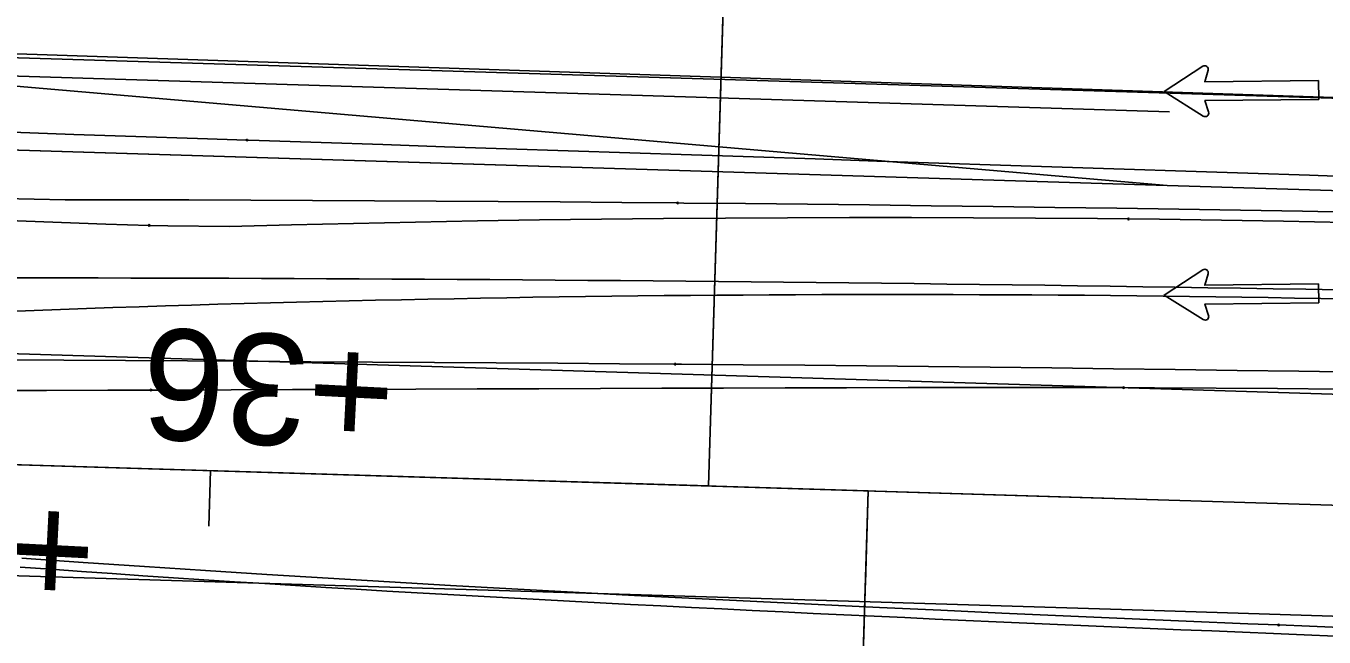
# Model space of a CAD drawing. Extents: x -70 to 701944, y -4 to 666871.
# Drawn here: x 668583 to 668653.1, y 656533.9 to 656566.9 of the extents above; entities that cross this region are included whole.
import ezdxf

# ---------------------------------------------------------------- set-up
doc = ezdxf.new("R2010")
doc.units = 0
for name, color, linetype in [('R_Detour', 7, 'Continuous'), ('R_Drive', 7, 'Continuous'), ('R_Horz Alg', 7, 'Continuous'), ('R_No Plot', 7, 'Continuous'), ('R_ROW', 7, 'Continuous'), ('R_Striping', 7, 'Continuous'), ('T_Vehicle Path Lt Major', 7, 'Continuous'), ('T_Vehicle Path Rt', 7, 'Continuous')]:
    doc.layers.add(name, color=color, linetype=linetype)

msp = doc.modelspace()

# ---------------------------------------------------------------- linework, layer by layer
at = {"layer": 'R_Detour'}
for p, q in [((668619.839, 656542.056), (668623.181, 656650.761)), ((668626.428, 656475.075), (668628.421, 656539.898))]:
    msp.add_line(p, q, dxfattribs=at)
at = {"layer": 'R_Horz Alg'}
msp.add_line((668828.385, 656535.644), (668569.127, 656543.615), dxfattribs=at)
msp.add_lwpolyline([(668628.326, 656536.793), (668628.48, 656541.79)], dxfattribs=at)
at = {"layer": 'R_No Plot'}
for p, q in [((668644.762, 656562.299), (668569.773, 656564.605)), ((668644.639, 656558.301), (668569.65, 656560.607)), ((668644.301, 656547.307), (668569.312, 656549.612)), ((668665.985, 656546.64), (668644.301, 656547.307)), ((668498.906, 656545.774), (668828.385, 656535.644)), ((668510.915, 656545.405), (668641.692, 656541.384)), ((668644.117, 656541.309), (668569.127, 656543.615)), ((668643.933, 656535.312), (668568.943, 656537.618)), ((668665.617, 656534.646), (668643.933, 656535.312))]:
    msp.add_line(p, q, dxfattribs=at)
for points in [[(668534.614, 656590.11), (668528.67, 656547.018), (668541.925, 656545.405), (668569.127, 656543.615), (668619.839, 656542.056), (668621.117, 656583.636), (668572.795, 656587.033)], [(668528.67, 656547.018), (668522.684, 656503.628), (668537.055, 656501.896), (668548.403, 656500.938), (668550.183, 656488.954), (668626.877, 656489.663), (668628.48, 656541.79), (668569.127, 656543.615), (668541.925, 656545.405)]]:
    msp.add_lwpolyline(points, close=True, dxfattribs=at)
at = {"layer": 'R_ROW'}
msp.add_line((668592.922, 656542.883), (668592.83, 656539.885), dxfattribs=at)
at = {"layer": 'R_Striping'}
for p, q in [((668572.743, 656564.514), (668644.639, 656558.301)), ((668652.826, 656562.966), (668652.815, 656563.991)), ((668572.62, 656560.516), (668644.639, 656558.301)), ((668666.323, 656557.635), (668644.639, 656558.301)), ((668652.826, 656551.959), (668652.815, 656552.983))]:
    msp.add_line(p, q, dxfattribs=at)
for points in [[(668646.558, 656564.753), (668644.468, 656563.384), (668646.588, 656562.062)], [(668652.815, 656563.991), (668646.667, 656563.921), (668646.847, 656564.539)], [(668646.873, 656562.283), (668646.678, 656562.896), (668652.826, 656562.966)], [(668646.558, 656553.746), (668644.468, 656552.376), (668646.588, 656551.054)], [(668652.815, 656552.983), (668646.667, 656552.914), (668646.847, 656553.532)], [(668646.873, 656551.275), (668646.678, 656551.889), (668652.826, 656551.959)]]:
    msp.add_lwpolyline(points, dxfattribs=at)
for centre, start, end in [((668646.663, 656564.593), 343.7089, 123.24417), ((668646.69, 656562.225), 238.05605, 17.59133), ((668646.663, 656553.586), 343.7089, 123.24417), ((668646.69, 656551.217), 238.05605, 17.59133)]:
    msp.add_arc(centre, 0.192, start, end, dxfattribs=at)
at = {"layer": 'T_Vehicle Path Lt Major'}
for points in [[(668618.172, 656557.362), (668615.162, 656557.389), (668611.818, 656557.416), (668608.474, 656557.441), (668605.13, 656557.462), (668601.786, 656557.482), (668598.441, 656557.498), (668595.097, 656557.512), (668591.753, 656557.523), (668588.409, 656557.532), (668585.064, 656557.538), (668581.721, 656557.607), (668578.379, 656557.717), (668575.038, 656557.847), (668571.697, 656557.998), (668568.358, 656558.171), (668565.019, 656558.368), (668561.683, 656558.59), (668558.348, 656558.837), (668555.016, 656559.112), (668551.686, 656559.414), (668550.023, 656559.576)], [(668655.29, 656556.854), (668651.946, 656556.913), (668648.602, 656556.97), (668645.258, 656557.024), (668641.915, 656557.075), (668638.571, 656557.124), (668635.227, 656557.17), (668631.883, 656557.213), (668628.539, 656557.253), (668625.195, 656557.291), (668621.851, 656557.327), (668618.507, 656557.359), (668618.172, 656557.362)], [(668618.044, 656548.644), (668615.04, 656548.667), (668611.703, 656548.69), (668608.365, 656548.709), (668605.028, 656548.729), (668601.69, 656548.752), (668598.353, 656548.775), (668595.015, 656548.796), (668591.678, 656548.817), (668588.34, 656548.839), (668585.003, 656548.86), (668581.665, 656548.881), (668578.328, 656548.902), (668574.99, 656548.923), (668571.653, 656548.944), (668568.315, 656548.965), (668564.978, 656548.987), (668561.641, 656549.008), (668558.303, 656549.037), (668554.966, 656549.106), (668551.629, 656549.198), (668549.96, 656549.193)], [(668655.089, 656548.207), (668651.752, 656548.258), (668648.415, 656548.306), (668645.077, 656548.352), (668641.74, 656548.396), (668638.402, 656548.438), (668635.065, 656548.477), (668631.727, 656548.515), (668628.39, 656548.55), (668625.053, 656548.583), (668621.715, 656548.613), (668618.378, 656548.641), (668618.044, 656548.644)], [(668582.734, 656538.15), (668586.044, 656537.918), (668589.353, 656537.693), (668592.663, 656537.476), (668595.973, 656537.266), (668599.283, 656537.064), (668602.594, 656536.867), (668605.904, 656536.676), (668609.215, 656536.492), (668612.526, 656536.312), (668615.837, 656536.137), (668619.148, 656535.967), (668622.459, 656535.802), (668625.77, 656535.64), (668629.082, 656535.483), (668632.395, 656535.329), (668635.708, 656535.178), (668639.021, 656535.03), (668642.334, 656534.886), (668645.665, 656534.743), (668648.996, 656534.603), (668650.662, 656534.534)], [(668582.646, 656537.666), (668584.303, 656537.546), (668585.961, 656537.428), (668587.619, 656537.312), (668589.276, 656537.199), (668590.926, 656537.088), (668592.573, 656536.98), (668594.22, 656536.874), (668595.867, 656536.77), (668597.514, 656536.668), (668599.161, 656536.567), (668600.808, 656536.469), (668602.455, 656536.372), (668604.102, 656536.276), (668605.749, 656536.183), (668607.396, 656536.09), (668609.042, 656536), (668610.689, 656535.91), (668612.335, 656535.822), (668613.982, 656535.736), (668615.628, 656535.65), (668617.275, 656535.566), (668618.921, 656535.483), (668620.567, 656535.401), (668622.213, 656535.32), (668623.861, 656535.24), (668625.509, 656535.162), (668627.157, 656535.084), (668628.806, 656535.007), (668630.454, 656534.931), (668632.103, 656534.856), (668633.752, 656534.781), (668635.401, 656534.708), (668637.05, 656534.635), (668638.716, 656534.562), (668640.382, 656534.49), (668642.048, 656534.419), (668643.714, 656534.348), (668645.38, 656534.278), (668647.047, 656534.209), (668648.713, 656534.14), (668650.379, 656534.072), (668652.046, 656534.005), (668653.712, 656533.938)], [(668650.662, 656534.534), (668652.329, 656534.465), (668653.995, 656534.397)]]:
    msp.add_lwpolyline(points, dxfattribs=at)
for centre in [(668618.172, 656557.362), (668618.172, 656557.362), (668618.044, 656548.644), (668618.044, 656548.644), (668650.662, 656534.534), (668650.662, 656534.534)]:
    msp.add_circle(centre, 0.0417, dxfattribs=at)
for centre, radius, start, end in [((668579.507, 652290.705), 4262.605, 88.928858, 90.446754), ((668745.987, 657947.511), 1424.857, 261.377254, 263.509689)]:
    msp.add_arc(centre, radius, start, end, dxfattribs=at)
at = {"layer": 'T_Vehicle Path Rt'}
for p, q in [((668666.477, 656562.632), (668565.643, 656565.988)), ((668644.793, 656563.299), (668572.774, 656565.513)), ((668666.477, 656562.632), (668644.793, 656563.299))]:
    msp.add_line(p, q, dxfattribs=at)
for points in [[(668594.893, 656560.761), (668592.222, 656560.85), (668588.883, 656560.961), (668585.544, 656561.073), (668582.205, 656561.184), (668578.867, 656561.306), (668575.529, 656561.449), (668572.191, 656561.613), (668568.855, 656561.797), (668565.519, 656561.99), (668562.18, 656562.101), (668558.831, 656562.329), (668555.482, 656562.604), (668552.133, 656562.899), (668548.787, 656563.213), (668548.118, 656563.278)], [(668655.668, 656558.747), (668652.328, 656558.856), (668648.988, 656558.966), (668645.648, 656559.076), (668642.309, 656559.186), (668638.969, 656559.297), (668635.63, 656559.407), (668632.291, 656559.518), (668628.951, 656559.629), (668625.612, 656559.74), (668622.273, 656559.85), (668618.934, 656559.961), (668615.595, 656560.072), (668612.256, 656560.183), (668608.917, 656560.295), (668605.578, 656560.406), (668602.239, 656560.517), (668598.9, 656560.628), (668595.561, 656560.739), (668594.893, 656560.761)], [(668589.608, 656556.147), (668587.265, 656556.218), (668583.918, 656556.335), (668580.571, 656556.47), (668577.226, 656556.626), (668573.881, 656556.803), (668570.537, 656557.001), (668567.195, 656557.221), (668563.901, 656557.462), (668560.621, 656557.723), (668557.343, 656558.005), (668554.069, 656558.308), (668550.798, 656558.63), (668547.53, 656558.97), (668544.264, 656559.328), (668542.633, 656559.514)], [(668642.545, 656556.498), (668640.87, 656556.515), (668637.519, 656556.543), (668634.168, 656556.562), (668630.817, 656556.572), (668627.466, 656556.573), (668624.115, 656556.565), (668620.764, 656556.547), (668617.413, 656556.521), (668614.062, 656556.485), (668610.712, 656556.441), (668607.361, 656556.387), (668604.01, 656556.325), (668600.66, 656556.253), (668597.31, 656556.173), (668593.96, 656556.083), (668590.612, 656556.12), (668589.608, 656556.147)], [(668709.886, 656554.29), (668706.356, 656554.434), (668702.825, 656554.578), (668699.295, 656554.721), (668695.764, 656554.865), (668692.234, 656555.009), (668688.704, 656555.153), (668685.173, 656555.297), (668681.643, 656555.44), (668678.112, 656555.584), (668678.112, 656555.584), (668674.698, 656555.717), (668671.284, 656555.841), (668667.869, 656555.955), (668664.454, 656556.06), (668661.038, 656556.152), (668657.622, 656556.237), (668657.622, 656556.237), (668654.272, 656556.311), (668650.921, 656556.376), (668647.571, 656556.431), (668644.22, 656556.478), (668642.545, 656556.498)], [(668589.714, 656547.24), (668587.385, 656547.233), (668584.058, 656547.221), (668580.731, 656547.21), (668577.403, 656547.198), (668574.076, 656547.122), (668570.748, 656547.017), (668567.421, 656546.912), (668564.057, 656546.992), (668560.686, 656547.147), (668557.316, 656547.333), (668553.948, 656547.55), (668550.582, 656547.8), (668547.219, 656548.08), (668543.858, 656548.392), (668542.179, 656548.56)], [(668642.286, 656547.375), (668640.622, 656547.381), (668637.294, 656547.387), (668633.966, 656547.386), (668630.638, 656547.379), (668627.311, 656547.368), (668623.983, 656547.355), (668620.656, 656547.344), (668617.328, 656547.335), (668614.001, 656547.324), (668610.674, 656547.312), (668607.347, 656547.301), (668604.02, 656547.289), (668600.693, 656547.278), (668597.366, 656547.267), (668594.039, 656547.255), (668590.712, 656547.244), (668589.714, 656547.24)], [(668713.07, 656545.647), (668709.54, 656545.784), (668706.009, 656545.918), (668702.478, 656546.049), (668698.947, 656546.176), (668695.416, 656546.298), (668691.884, 656546.415), (668688.353, 656546.527), (668684.821, 656546.634), (668681.289, 656546.734), (668677.757, 656546.828), (668674.341, 656546.913), (668670.926, 656546.991), (668667.51, 656547.063), (668664.094, 656547.129), (668660.678, 656547.187), (668657.263, 656547.238), (668657.263, 656547.238), (668653.934, 656547.281), (668650.606, 656547.317), (668647.278, 656547.345), (668643.95, 656547.367), (668642.286, 656547.375)]]:
    msp.add_lwpolyline(points, dxfattribs=at)
for centre in [(668594.893, 656560.761), (668594.893, 656560.761), (668642.545, 656556.498), (668642.545, 656556.498), (668589.608, 656556.147), (668589.608, 656556.147), (668589.714, 656547.24), (668589.714, 656547.24), (668642.286, 656547.375), (668642.286, 656547.375)]:
    msp.add_circle(centre, 0.0417, dxfattribs=at)
msp.add_arc((668629.789, 655295.402), 1257.006, 88.556545, 92.697622, dxfattribs=at)

# ---------------------------------------------------------------- texts
at = {"layer": 'R_Drive'}
for s, p in [('+36', (668603.017, 656549.926)), ('+52', (668586.835, 656541.326))]:
    msp.add_text(s, height=6, rotation=177.0622, dxfattribs=at).set_placement(p)
at = {"layer": 'R_No Plot'}
for p in [(668592.541, 656542.946), (668593.541, 656542.915)]:
    msp.add_text('+', height=0.1, rotation=178.23889, dxfattribs=at).set_placement(p)

doc.saveas('drawing.dxf')
